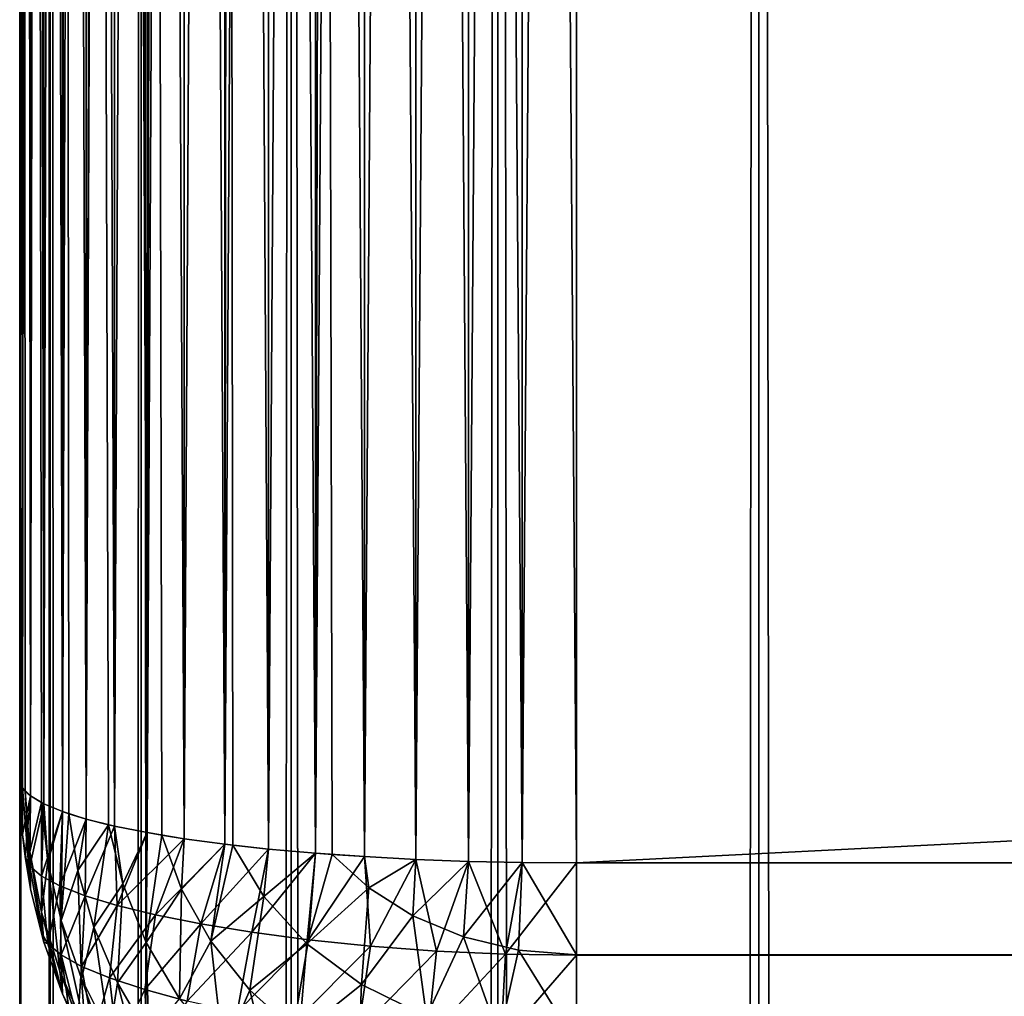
# Model space of a CAD drawing. Extents: x -265 to 265, y 0 to 1027.
# Tile 252 of 396: x -265 to -261.46, y 986.22 to 989.73. Entities that reach past the tile are written whole.
import ezdxf

# ---------------------------------------------------------------- set-up
doc = ezdxf.new("R2010")
doc.units = 0
doc.header["$LTSCALE"] = 65.185185
for name, color, linetype in [('11', 7, 'CONTINUOUS'), ('13', 7, 'CONTINUOUS'), ('14', 7, 'CONTINUOUS'), ('2', 7, 'CONTINUOUS'), ('211', 7, 'CONTINUOUS'), ('212', 7, 'CONTINUOUS'), ('22', 7, 'CONTINUOUS'), ('24', 7, 'CONTINUOUS'), ('4', 7, 'CONTINUOUS'), ('5', 7, 'CONTINUOUS'), ('7', 7, 'CONTINUOUS'), ('8', 7, 'CONTINUOUS')]:
    doc.layers.add(name, color=color, linetype=linetype)

msp = doc.modelspace()

# ---------------------------------------------------------------- linework, layer by layer
at = {"layer": '11', "color": 7, "linetype": 'CONTINUOUS'}
for points in [[(-263.5768, 1013.2873, 24.915), (-263.3875, 986.7057, 24.9621), (-263.3875, 1013.2943, 24.9621), (-263.5768, 1013.2873, 24.915)], [(-263.3875, 1013.2943, 24.9621), (-263.1945, 986.7014, 24.9905), (-263.1945, 1013.2986, 24.9905), (-263.3875, 1013.2943, 24.9621)], [(-263.3875, 986.7057, 24.9621), (-263.1945, 986.7014, 24.9905), (-263.3875, 1013.2943, 24.9621), (-263.3875, 986.7057, 24.9621)], [(-263, 986.7, 25), (-263, 1013.3, 25), (-263.1945, 1013.2986, 24.9905), (-263, 986.7, 25)], [(-263.1945, 986.7014, 24.9905), (-263, 986.7, 25), (-263.1945, 1013.2986, 24.9905), (-263.1945, 986.7014, 24.9905)], [(-264.1058, 1013.25, 24.6665), (-263.9377, 986.735, 24.7666), (-263.9377, 1013.265, 24.7666), (-264.1058, 1013.25, 24.6665)], [(-263.9377, 1013.265, 24.7666), (-263.7608, 986.7226, 24.8497), (-263.7608, 1013.2774, 24.8497), (-263.9377, 1013.265, 24.7666)], [(-263.8774, 986.7304, 24.7973), (-263.7608, 986.7226, 24.8497), (-263.9377, 1013.265, 24.7666), (-263.8774, 986.7304, 24.7973)], [(-263.9377, 986.735, 24.7666), (-263.8774, 986.7304, 24.7973), (-263.9377, 1013.265, 24.7666), (-263.9377, 986.735, 24.7666)], [(-263.7608, 1013.2774, 24.8497), (-263.5768, 986.7127, 24.915), (-263.5768, 1013.2873, 24.915), (-263.7608, 1013.2774, 24.8497)], [(-263.7608, 986.7226, 24.8497), (-263.5768, 986.7127, 24.915), (-263.7608, 1013.2774, 24.8497), (-263.7608, 986.7226, 24.8497)], [(-263.5768, 986.7127, 24.915), (-263.3875, 986.7057, 24.9621), (-263.5768, 1013.2873, 24.915), (-263.5768, 986.7127, 24.915)], [(-264.4093, 1013.2129, 24.4191), (-264.2635, 986.7675, 24.5503), (-264.2635, 1013.2325, 24.5503), (-264.4093, 1013.2129, 24.4191)], [(-264.2635, 1013.2325, 24.5503), (-264.1058, 986.75, 24.6665), (-264.1058, 1013.25, 24.6665), (-264.2635, 1013.2325, 24.5503)], [(-264.2346, 986.764, 24.5734), (-264.1058, 986.75, 24.6665), (-264.2635, 1013.2325, 24.5503), (-264.2346, 986.764, 24.5734)], [(-264.2635, 986.7675, 24.5503), (-264.2346, 986.764, 24.5734), (-264.2635, 1013.2325, 24.5503), (-264.2635, 986.7675, 24.5503)], [(-264.1058, 986.75, 24.6665), (-263.9377, 986.735, 24.7666), (-264.1058, 1013.25, 24.6665), (-264.1058, 986.75, 24.6665)], [(-264.6594, 1013.1675, 24.1164), (-264.5417, 986.8089, 24.274), (-264.5417, 1013.1911, 24.274), (-264.6594, 1013.1675, 24.1164)], [(-264.5417, 1013.1911, 24.274), (-264.4093, 986.7871, 24.4191), (-264.4093, 1013.2129, 24.4191), (-264.5417, 1013.1911, 24.274)], [(-264.4889, 986.7997, 24.3353), (-264.4093, 986.7871, 24.4191), (-264.5417, 1013.1911, 24.274), (-264.4889, 986.7997, 24.3353)], [(-264.5417, 986.8089, 24.274), (-264.4889, 986.7997, 24.3353), (-264.5417, 1013.1911, 24.274), (-264.5417, 986.8089, 24.274)], [(-264.4093, 986.7871, 24.4191), (-264.2635, 986.7675, 24.5503), (-264.4093, 1013.2129, 24.4191), (-264.4093, 986.7871, 24.4191)], [(-264.7611, 1013.1422, 23.9478), (-264.6594, 986.8325, 24.1164), (-264.6594, 1013.1675, 24.1164), (-264.7611, 1013.1422, 23.9478)], [(-264.6594, 986.8325, 24.1164), (-264.5417, 986.8089, 24.274), (-264.6594, 1013.1675, 24.1164), (-264.6594, 986.8325, 24.1164)], [(-264.8459, 1013.1155, 23.7698), (-264.7611, 986.8578, 23.9478), (-264.7611, 1013.1422, 23.9478), (-264.8459, 1013.1155, 23.7698)], [(-264.681, 986.8375, 24.0837), (-264.6594, 986.8325, 24.1164), (-264.7611, 1013.1422, 23.9478), (-264.681, 986.8375, 24.0837)], [(-264.7611, 986.8578, 23.9478), (-264.681, 986.8375, 24.0837), (-264.7611, 1013.1422, 23.9478), (-264.7611, 986.8578, 23.9478)], [(-264.9611, 1013.0589, 23.3927), (-264.9128, 986.9124, 23.5842), (-264.9128, 1013.0876, 23.5842), (-264.9611, 1013.0589, 23.3927)], [(-264.9128, 1013.0876, 23.5842), (-264.8459, 986.8845, 23.7698), (-264.8459, 1013.1155, 23.7698), (-264.9128, 1013.0876, 23.5842)], [(-264.9128, 986.9124, 23.5842), (-264.8459, 986.8845, 23.7698), (-264.9128, 1013.0876, 23.5842), (-264.9128, 986.9124, 23.5842)], [(-264.8232, 986.8767, 23.8221), (-264.7611, 986.8578, 23.9478), (-264.8459, 1013.1155, 23.7698), (-264.8232, 986.8767, 23.8221)], [(-264.8459, 986.8845, 23.7698), (-264.8232, 986.8767, 23.8221), (-264.8459, 1013.1155, 23.7698), (-264.8459, 986.8845, 23.7698)], [(-264.9902, 1013.0296, 23.1973), (-264.9611, 986.9411, 23.3927), (-264.9611, 1013.0589, 23.3927), (-264.9902, 1013.0296, 23.1973)], [(-264.9222, 986.9172, 23.5523), (-264.9128, 986.9124, 23.5842), (-264.9611, 1013.0589, 23.3927), (-264.9222, 986.9172, 23.5523)], [(-264.9611, 986.9411, 23.3927), (-264.9222, 986.9172, 23.5523), (-264.9611, 1013.0589, 23.3927), (-264.9611, 986.9411, 23.3927)], [(-265, 1013, 23), (-264.9902, 986.9704, 23.1973), (-264.9902, 1013.0296, 23.1973), (-265, 1013, 23)], [(-264.9807, 986.9584, 23.2774), (-264.9611, 986.9411, 23.3927), (-264.9902, 1013.0296, 23.1973), (-264.9807, 986.9584, 23.2774)], [(-264.9902, 986.9704, 23.1973), (-264.9807, 986.9584, 23.2774), (-264.9902, 1013.0296, 23.1973), (-264.9902, 986.9704, 23.1973)], [(-265, 1013, 23), (-265, 987, 23), (-264.9902, 986.9704, 23.1973), (-265, 1013, 23)]]:
    msp.add_3dface(points, dxfattribs=at)
at = {"layer": '13', "color": 7, "linetype": 'CONTINUOUS'}
for points in [[(-263.5768, 1013.2873, 15.085), (-263.3875, 1013.2943, 15.0379), (-263.5768, 986.7127, 15.085), (-263.5768, 1013.2873, 15.085)], [(-263.5768, 986.7127, 15.085), (-263.3875, 1013.2943, 15.0379), (-263.3875, 986.7057, 15.0379), (-263.5768, 986.7127, 15.085)], [(-263.3875, 1013.2943, 15.0379), (-263.1945, 1013.2986, 15.0095), (-263.3875, 986.7057, 15.0379), (-263.3875, 1013.2943, 15.0379)], [(-263.3875, 986.7057, 15.0379), (-263.1945, 1013.2986, 15.0095), (-263.1945, 986.7014, 15.0095), (-263.3875, 986.7057, 15.0379)], [(-263, 1013.3, 15), (-263, 986.7, 15), (-263.1945, 986.7014, 15.0095), (-263, 1013.3, 15)], [(-263.1945, 1013.2986, 15.0095), (-263, 1013.3, 15), (-263.1945, 986.7014, 15.0095), (-263.1945, 1013.2986, 15.0095)], [(-264.1058, 1013.25, 15.3335), (-263.9377, 1013.265, 15.2334), (-264.1058, 986.75, 15.3335), (-264.1058, 1013.25, 15.3335)], [(-264.1058, 986.75, 15.3335), (-263.9377, 1013.265, 15.2334), (-263.9377, 986.735, 15.2334), (-264.1058, 986.75, 15.3335)], [(-263.8774, 1013.2696, 15.2027), (-263.7608, 1013.2774, 15.1503), (-263.9377, 986.735, 15.2334), (-263.8774, 1013.2696, 15.2027)], [(-263.9377, 986.735, 15.2334), (-263.7608, 1013.2774, 15.1503), (-263.7608, 986.7226, 15.1503), (-263.9377, 986.735, 15.2334)], [(-263.9377, 1013.265, 15.2334), (-263.8774, 1013.2696, 15.2027), (-263.9377, 986.735, 15.2334), (-263.9377, 1013.265, 15.2334)], [(-263.7608, 1013.2774, 15.1503), (-263.5768, 1013.2873, 15.085), (-263.7608, 986.7226, 15.1503), (-263.7608, 1013.2774, 15.1503)], [(-263.7608, 986.7226, 15.1503), (-263.5768, 1013.2873, 15.085), (-263.5768, 986.7127, 15.085), (-263.7608, 986.7226, 15.1503)], [(-264.4093, 1013.2129, 15.5809), (-264.2635, 1013.2325, 15.4497), (-264.4093, 986.7871, 15.5809), (-264.4093, 1013.2129, 15.5809)], [(-264.4093, 986.7871, 15.5809), (-264.2635, 1013.2325, 15.4497), (-264.2635, 986.7675, 15.4497), (-264.4093, 986.7871, 15.5809)], [(-264.2346, 1013.236, 15.4266), (-264.1058, 1013.25, 15.3335), (-264.2635, 986.7675, 15.4497), (-264.2346, 1013.236, 15.4266)], [(-264.2635, 986.7675, 15.4497), (-264.1058, 1013.25, 15.3335), (-264.1058, 986.75, 15.3335), (-264.2635, 986.7675, 15.4497)], [(-264.2635, 1013.2325, 15.4497), (-264.2346, 1013.236, 15.4266), (-264.2635, 986.7675, 15.4497), (-264.2635, 1013.2325, 15.4497)], [(-264.6594, 1013.1675, 15.8836), (-264.5417, 1013.1911, 15.726), (-264.6594, 986.8325, 15.8836), (-264.6594, 1013.1675, 15.8836)], [(-264.6594, 986.8325, 15.8836), (-264.5417, 1013.1911, 15.726), (-264.5417, 986.8089, 15.726), (-264.6594, 986.8325, 15.8836)], [(-264.4889, 1013.2003, 15.6647), (-264.4093, 1013.2129, 15.5809), (-264.5417, 986.8089, 15.726), (-264.4889, 1013.2003, 15.6647)], [(-264.5417, 986.8089, 15.726), (-264.4093, 1013.2129, 15.5809), (-264.4093, 986.7871, 15.5809), (-264.5417, 986.8089, 15.726)], [(-264.5417, 1013.1911, 15.726), (-264.4889, 1013.2003, 15.6647), (-264.5417, 986.8089, 15.726), (-264.5417, 1013.1911, 15.726)], [(-264.681, 1013.1625, 15.9163), (-264.6594, 1013.1675, 15.8836), (-264.7611, 986.8578, 16.0522), (-264.681, 1013.1625, 15.9163)], [(-264.7611, 986.8578, 16.0522), (-264.6594, 1013.1675, 15.8836), (-264.6594, 986.8325, 15.8836), (-264.7611, 986.8578, 16.0522)], [(-264.7611, 1013.1422, 16.0522), (-264.681, 1013.1625, 15.9163), (-264.7611, 986.8578, 16.0522), (-264.7611, 1013.1422, 16.0522)], [(-264.8232, 1013.1233, 16.1779), (-264.7611, 1013.1422, 16.0522), (-264.8459, 986.8845, 16.2302), (-264.8232, 1013.1233, 16.1779)], [(-264.8459, 986.8845, 16.2302), (-264.7611, 1013.1422, 16.0522), (-264.7611, 986.8578, 16.0522), (-264.8459, 986.8845, 16.2302)], [(-264.8459, 1013.1155, 16.2302), (-264.8232, 1013.1233, 16.1779), (-264.8459, 986.8845, 16.2302), (-264.8459, 1013.1155, 16.2302)], [(-264.9222, 1013.0828, 16.4477), (-264.9128, 1013.0876, 16.4158), (-264.9611, 986.9411, 16.6073), (-264.9222, 1013.0828, 16.4477)], [(-264.9611, 986.9411, 16.6073), (-264.9128, 1013.0876, 16.4158), (-264.9128, 986.9124, 16.4158), (-264.9611, 986.9411, 16.6073)], [(-264.9611, 1013.0589, 16.6073), (-264.9222, 1013.0828, 16.4477), (-264.9611, 986.9411, 16.6073), (-264.9611, 1013.0589, 16.6073)], [(-264.9128, 1013.0876, 16.4158), (-264.8459, 1013.1155, 16.2302), (-264.9128, 986.9124, 16.4158), (-264.9128, 1013.0876, 16.4158)], [(-264.9128, 986.9124, 16.4158), (-264.8459, 1013.1155, 16.2302), (-264.8459, 986.8845, 16.2302), (-264.9128, 986.9124, 16.4158)], [(-264.9807, 1013.0416, 16.7226), (-264.9611, 1013.0589, 16.6073), (-264.9902, 986.9704, 16.8027), (-264.9807, 1013.0416, 16.7226)], [(-264.9902, 986.9704, 16.8027), (-264.9611, 1013.0589, 16.6073), (-264.9611, 986.9411, 16.6073), (-264.9902, 986.9704, 16.8027)], [(-265, 987, 17), (-265, 1013, 17), (-264.9902, 1013.0296, 16.8027), (-265, 987, 17)], [(-265, 987, 17), (-264.9902, 1013.0296, 16.8027), (-264.9902, 986.9704, 16.8027), (-265, 987, 17)], [(-264.9902, 1013.0296, 16.8027), (-264.9807, 1013.0416, 16.7226), (-264.9902, 986.9704, 16.8027), (-264.9902, 1013.0296, 16.8027)]]:
    msp.add_3dface(points, dxfattribs=at)
at = {"layer": '14', "color": 7, "linetype": 'CONTINUOUS'}
for points in [[(-265, 987, 23), (-265, 987, 17), (-264.9902, 986.8027, 16.9704), (-265, 987, 23)], [(-265, 987, 23), (-264.9902, 986.8027, 16.9704), (-264.9902, 986.8027, 23.0296), (-265, 987, 23)], [(-264.9807, 986.7226, 16.9584), (-264.9611, 986.6073, 16.9411), (-264.9902, 986.8027, 23.0296), (-264.9807, 986.7226, 16.9584)], [(-264.9902, 986.8027, 23.0296), (-264.9611, 986.6073, 16.9411), (-264.9611, 986.6073, 23.0589), (-264.9902, 986.8027, 23.0296)], [(-264.9902, 986.8027, 16.9704), (-264.9807, 986.7226, 16.9584), (-264.9902, 986.8027, 23.0296), (-264.9902, 986.8027, 16.9704)], [(-264.9222, 986.4477, 16.9172), (-264.9128, 986.4158, 16.9124), (-264.9611, 986.6073, 23.0589), (-264.9222, 986.4477, 16.9172)], [(-264.9611, 986.6073, 23.0589), (-264.9128, 986.4158, 16.9124), (-264.9128, 986.4158, 23.0876), (-264.9611, 986.6073, 23.0589)], [(-264.9611, 986.6073, 16.9411), (-264.9222, 986.4477, 16.9172), (-264.9611, 986.6073, 23.0589), (-264.9611, 986.6073, 16.9411)], [(-264.9128, 986.4158, 16.9124), (-264.8459, 986.2302, 16.8845), (-264.9128, 986.4158, 23.0876), (-264.9128, 986.4158, 16.9124)], [(-264.9128, 986.4158, 23.0876), (-264.8459, 986.2302, 16.8845), (-264.8459, 986.2302, 23.1155), (-264.9128, 986.4158, 23.0876)], [(-264.8232, 986.1779, 16.8767), (-264.7611, 986.0522, 16.8578), (-264.8459, 986.2302, 23.1155), (-264.8232, 986.1779, 16.8767)], [(-264.8459, 986.2302, 23.1155), (-264.7611, 986.0522, 16.8578), (-264.7611, 986.0522, 23.1422), (-264.8459, 986.2302, 23.1155)], [(-264.8459, 986.2302, 16.8845), (-264.8232, 986.1779, 16.8767), (-264.8459, 986.2302, 23.1155), (-264.8459, 986.2302, 16.8845)]]:
    msp.add_3dface(points, dxfattribs=at)
at = {"layer": '2', "color": 7, "linetype": 'CONTINUOUS'}
for points in [[(-265, 987, 23), (-265, 1013, 23), (-265, 987, 17), (-265, 987, 23)], [(-265, 987, 17), (-265, 1013, 23), (-265, 1013, 17), (-265, 987, 17)]]:
    msp.add_3dface(points, dxfattribs=at)
at = {"layer": '211', "color": 7, "linetype": 'CONTINUOUS'}
for points in [[(-265, 1), (-264.8906, 1, 1.8081), (-265, 1019), (-265, 1)], [(-265, 1019), (-264.8906, 1, 1.8081), (-264.8906, 1019, 1.8081), (-265, 1019)], [(-264.8906, 1, 1.8081), (-264.5641, 1, 3.5897), (-264.8906, 1019, 1.8081), (-264.8906, 1, 1.8081)], [(-264.8906, 1019, 1.8081), (-264.5641, 1, 3.5897), (-264.5641, 1019, 3.5897), (-264.8906, 1019, 1.8081)], [(-264.5641, 1, 3.5897), (-264.0252, 1, 5.3191), (-264.5641, 1019, 3.5897), (-264.5641, 1, 3.5897)], [(-264.5641, 1019, 3.5897), (-264.0252, 1, 5.3191), (-264.0252, 1019, 5.3191), (-264.5641, 1019, 3.5897)], [(-264.0252, 1, 5.3191), (-263.2818, 1, 6.9708), (-264.0252, 1019, 5.3191), (-264.0252, 1, 5.3191)], [(-264.0252, 1019, 5.3191), (-263.2818, 1, 6.9708), (-263.2818, 1019, 6.9708), (-264.0252, 1019, 5.3191)], [(-263.2818, 1, 6.9708), (-262.3448, 1, 8.521), (-263.2818, 1019, 6.9708), (-263.2818, 1, 6.9708)], [(-263.2818, 1019, 6.9708), (-262.3448, 1, 8.521), (-262.3448, 1019, 8.521), (-263.2818, 1019, 6.9708)], [(-262.3448, 1, 8.521), (-261.2277, 1, 9.9468), (-262.3448, 1019, 8.521), (-262.3448, 1, 8.521)], [(-262.3448, 1019, 8.521), (-261.2277, 1, 9.9468), (-261.2277, 1019, 9.9468), (-262.3448, 1019, 8.521)]]:
    msp.add_3dface(points, dxfattribs=at)
at = {"layer": '212', "color": 7, "linetype": 'CONTINUOUS'}
for points in [[(-265, 1), (-265, 1019), (-264.8906, 1019, -1.8081), (-265, 1)], [(-264.8906, 1, -1.8081), (-265, 1), (-264.8906, 1019, -1.8081), (-264.8906, 1, -1.8081)], [(-264.5641, 1, -3.5897), (-264.8906, 1, -1.8081), (-264.5641, 1019, -3.5897), (-264.5641, 1, -3.5897)], [(-264.5641, 1019, -3.5897), (-264.8906, 1, -1.8081), (-264.8906, 1019, -1.8081), (-264.5641, 1019, -3.5897)], [(-264.0252, 1, -5.3191), (-264.5641, 1, -3.5897), (-264.0252, 1019, -5.3191), (-264.0252, 1, -5.3191)], [(-264.0252, 1019, -5.3191), (-264.5641, 1, -3.5897), (-264.5641, 1019, -3.5897), (-264.0252, 1019, -5.3191)], [(-263.2818, 1, -6.9708), (-264.0252, 1, -5.3191), (-263.2818, 1019, -6.9708), (-263.2818, 1, -6.9708)], [(-263.2818, 1019, -6.9708), (-264.0252, 1, -5.3191), (-264.0252, 1019, -5.3191), (-263.2818, 1019, -6.9708)], [(-262.3448, 1, -8.521), (-263.2818, 1, -6.9708), (-262.3448, 1019, -8.521), (-262.3448, 1, -8.521)], [(-262.3448, 1019, -8.521), (-263.2818, 1, -6.9708), (-263.2818, 1019, -6.9708), (-262.3448, 1019, -8.521)], [(-261.2277, 1, -9.9468), (-262.3448, 1, -8.521), (-261.2277, 1019, -9.9468), (-261.2277, 1, -9.9468)], [(-261.2277, 1019, -9.9468), (-262.3448, 1, -8.521), (-262.3448, 1019, -8.521), (-261.2277, 1019, -9.9468)]]:
    msp.add_3dface(points, dxfattribs=at)
at = {"layer": '22', "color": 7, "linetype": 'CONTINUOUS'}
for points in [[(-265, 987, 17), (-264.9902, 986.9704, 16.8027), (-264.9902, 986.8027, 16.9704), (-265, 987, 17)], [(-264.9902, 986.9704, 16.8027), (-264.9611, 986.9411, 16.6073), (-264.9902, 986.8027, 16.9704), (-264.9902, 986.9704, 16.8027)], [(-264.9611, 986.9411, 16.6073), (-264.9807, 986.7226, 16.9584), (-264.9902, 986.8027, 16.9704), (-264.9611, 986.9411, 16.6073)], [(-264.9807, 986.7226, 16.9584), (-264.9611, 986.9411, 16.6073), (-264.9637, 986.6881, 16.7401), (-264.9807, 986.7226, 16.9584)], [(-264.9611, 986.9411, 16.6073), (-264.9128, 986.9124, 16.4158), (-264.9637, 986.6881, 16.7401), (-264.9611, 986.9411, 16.6073)], [(-264.9637, 986.6881, 16.7401), (-264.9128, 986.9124, 16.4158), (-264.9222, 986.6529, 16.5236), (-264.9637, 986.6881, 16.7401)], [(-264.9128, 986.9124, 16.4158), (-264.8459, 986.8845, 16.2302), (-264.9222, 986.6529, 16.5236), (-264.9128, 986.9124, 16.4158)], [(-264.9222, 986.6529, 16.5236), (-264.8459, 986.8845, 16.2302), (-264.8561, 986.6175, 16.3113), (-264.9222, 986.6529, 16.5236)], [(-264.8459, 986.8845, 16.2302), (-264.7611, 986.8578, 16.0522), (-264.8561, 986.6175, 16.3113), (-264.8459, 986.8845, 16.2302)], [(-264.8561, 986.6175, 16.3113), (-264.7611, 986.8578, 16.0522), (-264.7653, 986.5823, 16.1059), (-264.8561, 986.6175, 16.3113)], [(-264.7611, 986.8578, 16.0522), (-264.6594, 986.8325, 15.8836), (-264.7653, 986.5823, 16.1059), (-264.7611, 986.8578, 16.0522)], [(-264.7653, 986.5823, 16.1059), (-264.6594, 986.8325, 15.8836), (-264.6503, 986.5475, 15.9101), (-264.7653, 986.5823, 16.1059)], [(-264.6594, 986.8325, 15.8836), (-264.5417, 986.8089, 15.726), (-264.6503, 986.5475, 15.9101), (-264.6594, 986.8325, 15.8836)], [(-264.5417, 986.8089, 15.726), (-264.4093, 986.7871, 15.5809), (-264.6503, 986.5475, 15.9101), (-264.5417, 986.8089, 15.726)], [(-264.6503, 986.5475, 15.9101), (-264.4093, 986.7871, 15.5809), (-264.5116, 986.5138, 15.7266), (-264.6503, 986.5475, 15.9101)], [(-264.4093, 986.7871, 15.5809), (-264.2635, 986.7675, 15.4497), (-264.5116, 986.5138, 15.7266), (-264.4093, 986.7871, 15.5809)], [(-264.5116, 986.5138, 15.7266), (-264.2635, 986.7675, 15.4497), (-264.3498, 986.4815, 15.5582), (-264.5116, 986.5138, 15.7266)], [(-264.2635, 986.7675, 15.4497), (-264.1058, 986.75, 15.3335), (-264.3498, 986.4815, 15.5582), (-264.2635, 986.7675, 15.4497)], [(-264.3498, 986.4815, 15.5582), (-264.1058, 986.75, 15.3335), (-264.1661, 986.4513, 15.408), (-264.3498, 986.4815, 15.5582)], [(-264.1058, 986.75, 15.3335), (-263.9377, 986.735, 15.2334), (-264.1661, 986.4513, 15.408), (-264.1058, 986.75, 15.3335)], [(-264.1661, 986.4513, 15.408), (-263.9377, 986.735, 15.2334), (-263.962, 986.4242, 15.2789), (-264.1661, 986.4513, 15.408)], [(-263.9377, 986.735, 15.2334), (-263.7608, 986.7226, 15.1503), (-263.962, 986.4242, 15.2789), (-263.9377, 986.735, 15.2334)], [(-264.9611, 986.6073, 16.9411), (-264.9807, 986.7226, 16.9584), (-264.9637, 986.6881, 16.7401), (-264.9611, 986.6073, 16.9411)], [(-263.962, 986.4242, 15.2789), (-263.7608, 986.7226, 15.1503), (-263.7398, 986.4012, 15.1741), (-263.962, 986.4242, 15.2789)], [(-263.7608, 986.7226, 15.1503), (-263.5768, 986.7127, 15.085), (-263.7398, 986.4012, 15.1741), (-263.7608, 986.7226, 15.1503)], [(-263.7398, 986.4012, 15.1741), (-263.5768, 986.7127, 15.085), (-263.5024, 986.3834, 15.0966), (-263.7398, 986.4012, 15.1741)], [(-263.5768, 986.7127, 15.085), (-263.3875, 986.7057, 15.0379), (-263.5024, 986.3834, 15.0966), (-263.5768, 986.7127, 15.085)], [(-263.5024, 986.3834, 15.0966), (-263.3875, 986.7057, 15.0379), (-263.2541, 986.3722, 15.0488), (-263.5024, 986.3834, 15.0966)], [(-263.3875, 986.7057, 15.0379), (-263.1945, 986.7014, 15.0095), (-263.2541, 986.3722, 15.0488), (-263.3875, 986.7057, 15.0379)], [(-263.1945, 986.7014, 15.0095), (-263, 986.7, 15), (-263.2541, 986.3722, 15.0488), (-263.1945, 986.7014, 15.0095)], [(-263, 986.7, 15), (-263, 986.3683, 15.0327), (-263.2541, 986.3722, 15.0488), (-263, 986.7, 15)], [(-264.9222, 986.4477, 16.9172), (-264.9611, 986.6073, 16.9411), (-264.9637, 986.6881, 16.7401), (-264.9222, 986.4477, 16.9172)], [(-264.9222, 986.4477, 16.9172), (-264.9637, 986.6881, 16.7401), (-264.9222, 986.6529, 16.5236), (-264.9222, 986.4477, 16.9172)], [(-264.9222, 986.4477, 16.9172), (-264.9222, 986.6529, 16.5236), (-264.8992, 986.4094, 16.7046), (-264.9222, 986.4477, 16.9172)], [(-264.9222, 986.6529, 16.5236), (-264.8561, 986.6175, 16.3113), (-264.8992, 986.4094, 16.7046), (-264.9222, 986.6529, 16.5236)], [(-264.8992, 986.4094, 16.7046), (-264.8561, 986.6175, 16.3113), (-264.8512, 986.3695, 16.4931), (-264.8992, 986.4094, 16.7046)], [(-264.8561, 986.6175, 16.3113), (-264.7653, 986.5823, 16.1059), (-264.8512, 986.3695, 16.4931), (-264.8561, 986.6175, 16.3113)], [(-264.8512, 986.3695, 16.4931), (-264.7653, 986.5823, 16.1059), (-264.7774, 986.3285, 16.2852), (-264.8512, 986.3695, 16.4931)], [(-264.7653, 986.5823, 16.1059), (-264.6503, 986.5475, 15.9101), (-264.7774, 986.3285, 16.2852), (-264.7653, 986.5823, 16.1059)], [(-264.7774, 986.3285, 16.2852), (-264.6503, 986.5475, 15.9101), (-264.6775, 986.2868, 16.0836), (-264.7774, 986.3285, 16.2852)], [(-264.6503, 986.5475, 15.9101), (-264.5116, 986.5138, 15.7266), (-264.6775, 986.2868, 16.0836), (-264.6503, 986.5475, 15.9101)], [(-264.6775, 986.2868, 16.0836), (-264.5116, 986.5138, 15.7266), (-264.551, 986.245, 15.8916), (-264.6775, 986.2868, 16.0836)], [(-264.5116, 986.5138, 15.7266), (-264.3498, 986.4815, 15.5582), (-264.551, 986.245, 15.8916), (-264.5116, 986.5138, 15.7266)], [(-264.551, 986.245, 15.8916), (-264.3498, 986.4815, 15.5582), (-264.3978, 986.2037, 15.7123), (-264.551, 986.245, 15.8916)], [(-264.3498, 986.4815, 15.5582), (-264.1661, 986.4513, 15.408), (-264.3978, 986.2037, 15.7123), (-264.3498, 986.4815, 15.5582)], [(-264.9128, 986.4158, 16.9124), (-264.9222, 986.4477, 16.9172), (-264.8992, 986.4094, 16.7046), (-264.9128, 986.4158, 16.9124)], [(-264.3978, 986.2037, 15.7123), (-264.1661, 986.4513, 15.408), (-264.2181, 986.1641, 15.5496), (-264.3978, 986.2037, 15.7123)], [(-264.1661, 986.4513, 15.408), (-263.962, 986.4242, 15.2789), (-264.2181, 986.1641, 15.5496), (-264.1661, 986.4513, 15.408)], [(-264.8459, 986.2302, 16.8845), (-264.9128, 986.4158, 16.9124), (-264.8992, 986.4094, 16.7046), (-264.8459, 986.2302, 16.8845)], [(-264.8459, 986.2302, 16.8845), (-264.8992, 986.4094, 16.7046), (-264.8512, 986.3695, 16.4931), (-264.8459, 986.2302, 16.8845)], [(-264.2181, 986.1641, 15.5496), (-263.962, 986.4242, 15.2789), (-264.0129, 986.1274, 15.4075), (-264.2181, 986.1641, 15.5496)], [(-263.962, 986.4242, 15.2789), (-263.7398, 986.4012, 15.1741), (-264.0129, 986.1274, 15.4075), (-263.962, 986.4242, 15.2789)], [(-264.0129, 986.1274, 15.4075), (-263.7398, 986.4012, 15.1741), (-263.7842, 986.0956, 15.2904), (-264.0129, 986.1274, 15.4075)], [(-263.7398, 986.4012, 15.1741), (-263.5024, 986.3834, 15.0966), (-263.7842, 986.0956, 15.2904), (-263.7398, 986.4012, 15.1741)], [(-263.7842, 986.0956, 15.2904), (-263.5024, 986.3834, 15.0966), (-263.5354, 986.0707, 15.2026), (-263.7842, 986.0956, 15.2904)], [(-263.5024, 986.3834, 15.0966), (-263.2541, 986.3722, 15.0488), (-263.5354, 986.0707, 15.2026), (-263.5024, 986.3834, 15.0966)], [(-264.8232, 986.1779, 16.8767), (-264.8459, 986.2302, 16.8845), (-264.8512, 986.3695, 16.4931), (-264.8232, 986.1779, 16.8767)], [(-264.8232, 986.1779, 16.8767), (-264.8512, 986.3695, 16.4931), (-264.7915, 986.1341, 16.6723), (-264.8232, 986.1779, 16.8767)], [(-264.8512, 986.3695, 16.4931), (-264.7774, 986.3285, 16.2852), (-264.7915, 986.1341, 16.6723), (-264.8512, 986.3695, 16.4931)], [(-263.5354, 986.0707, 15.2026), (-263.2541, 986.3722, 15.0488), (-263.2717, 986.0547, 15.148), (-263.5354, 986.0707, 15.2026)], [(-263.2541, 986.3722, 15.0488), (-263, 986.3683, 15.0327), (-263.2717, 986.0547, 15.148), (-263.2541, 986.3722, 15.0488)], [(-263, 986.3683, 15.0327), (-263, 986.0491, 15.1295), (-263.2717, 986.0547, 15.148), (-263, 986.3683, 15.0327)], [(-264.7915, 986.1341, 16.6723), (-264.7774, 986.3285, 16.2852), (-264.7337, 986.0879, 16.4692), (-264.7915, 986.1341, 16.6723)], [(-264.7774, 986.3285, 16.2852), (-264.6775, 986.2868, 16.0836), (-264.7337, 986.0879, 16.4692), (-264.7774, 986.3285, 16.2852)], [(-264.7337, 986.0879, 16.4692), (-264.6775, 986.2868, 16.0836), (-264.6488, 986.04, 16.2696), (-264.7337, 986.0879, 16.4692)], [(-264.6775, 986.2868, 16.0836), (-264.551, 986.245, 15.8916), (-264.6488, 986.04, 16.2696), (-264.6775, 986.2868, 16.0836)], [(-264.6488, 986.04, 16.2696), (-264.551, 986.245, 15.8916), (-264.5358, 985.9912, 16.077), (-264.6488, 986.04, 16.2696)], [(-264.551, 986.245, 15.8916), (-264.3978, 986.2037, 15.7123), (-264.5358, 985.9912, 16.077), (-264.551, 986.245, 15.8916)]]:
    msp.add_3dface(points, dxfattribs=at)
at = {"layer": '24', "color": 7, "linetype": 'CONTINUOUS'}
for points in [[(-265, 987, 23), (-264.9902, 986.8027, 23.0296), (-264.9902, 986.9704, 23.1973), (-265, 987, 23)], [(-264.9902, 986.8027, 23.0296), (-264.9611, 986.6073, 23.0589), (-264.9902, 986.9704, 23.1973), (-264.9902, 986.8027, 23.0296)], [(-264.9611, 986.6073, 23.0589), (-264.9807, 986.9584, 23.2774), (-264.9902, 986.9704, 23.1973), (-264.9611, 986.6073, 23.0589)], [(-264.9807, 986.9584, 23.2774), (-264.9611, 986.6073, 23.0589), (-264.9637, 986.7401, 23.3119), (-264.9807, 986.9584, 23.2774)], [(-264.9611, 986.9411, 23.3927), (-264.9807, 986.9584, 23.2774), (-264.9637, 986.7401, 23.3119), (-264.9611, 986.9411, 23.3927)], [(-264.9222, 986.9172, 23.5523), (-264.9611, 986.9411, 23.3927), (-264.9637, 986.7401, 23.3119), (-264.9222, 986.9172, 23.5523)], [(-264.9222, 986.9172, 23.5523), (-264.9637, 986.7401, 23.3119), (-264.9222, 986.5236, 23.3471), (-264.9222, 986.9172, 23.5523)], [(-264.9128, 986.9124, 23.5842), (-264.9222, 986.9172, 23.5523), (-264.8992, 986.7046, 23.5906), (-264.9128, 986.9124, 23.5842)], [(-264.9222, 986.9172, 23.5523), (-264.9222, 986.5236, 23.3471), (-264.8992, 986.7046, 23.5906), (-264.9222, 986.9172, 23.5523)], [(-264.8459, 986.8845, 23.7698), (-264.9128, 986.9124, 23.5842), (-264.8992, 986.7046, 23.5906), (-264.8459, 986.8845, 23.7698)], [(-264.8459, 986.8845, 23.7698), (-264.8992, 986.7046, 23.5906), (-264.8512, 986.4931, 23.6305), (-264.8459, 986.8845, 23.7698)], [(-264.8232, 986.8767, 23.8221), (-264.8459, 986.8845, 23.7698), (-264.8512, 986.4931, 23.6305), (-264.8232, 986.8767, 23.8221)], [(-264.8232, 986.8767, 23.8221), (-264.8512, 986.4931, 23.6305), (-264.7915, 986.6723, 23.8659), (-264.8232, 986.8767, 23.8221)], [(-264.7611, 986.8578, 23.9478), (-264.8232, 986.8767, 23.8221), (-264.7915, 986.6723, 23.8659), (-264.7611, 986.8578, 23.9478)], [(-264.681, 986.8375, 24.0837), (-264.7611, 986.8578, 23.9478), (-264.7915, 986.6723, 23.8659), (-264.681, 986.8375, 24.0837)], [(-264.681, 986.8375, 24.0837), (-264.7915, 986.6723, 23.8659), (-264.7337, 986.4692, 23.9121), (-264.681, 986.8375, 24.0837)], [(-264.681, 986.8375, 24.0837), (-264.7337, 986.4692, 23.9121), (-264.63, 986.6247, 24.1396), (-264.681, 986.8375, 24.0837)], [(-264.6594, 986.8325, 24.1164), (-264.681, 986.8375, 24.0837), (-264.63, 986.6247, 24.1396), (-264.6594, 986.8325, 24.1164)], [(-264.5417, 986.8089, 24.274), (-264.6594, 986.8325, 24.1164), (-264.63, 986.6247, 24.1396), (-264.5417, 986.8089, 24.274)], [(-264.5417, 986.8089, 24.274), (-264.63, 986.6247, 24.1396), (-264.5456, 986.4147, 24.1984), (-264.5417, 986.8089, 24.274)], [(-264.4889, 986.7997, 24.3353), (-264.5417, 986.8089, 24.274), (-264.5456, 986.4147, 24.1984), (-264.4889, 986.7997, 24.3353)], [(-264.4889, 986.7997, 24.3353), (-264.5456, 986.4147, 24.1984), (-264.4184, 986.6064, 24.397), (-264.4889, 986.7997, 24.3353)], [(-264.4093, 986.7871, 24.4191), (-264.4889, 986.7997, 24.3353), (-264.4184, 986.6064, 24.397), (-264.4093, 986.7871, 24.4191)], [(-264.2635, 986.7675, 24.5503), (-264.4093, 986.7871, 24.4191), (-264.4184, 986.6064, 24.397), (-264.2635, 986.7675, 24.5503)], [(-264.2635, 986.7675, 24.5503), (-264.4184, 986.6064, 24.397), (-264.3134, 986.4194, 24.4605), (-264.2635, 986.7675, 24.5503)], [(-264.2346, 986.764, 24.5734), (-264.2635, 986.7675, 24.5503), (-264.3134, 986.4194, 24.4605), (-264.2346, 986.764, 24.5734)], [(-264.2346, 986.764, 24.5734), (-264.3134, 986.4194, 24.4605), (-264.1224, 986.5791, 24.6451), (-264.2346, 986.764, 24.5734)], [(-264.1058, 986.75, 24.6665), (-264.2346, 986.764, 24.5734), (-264.1224, 986.5791, 24.6451), (-264.1058, 986.75, 24.6665)], [(-264.9611, 986.6073, 23.0589), (-264.9128, 986.4158, 23.0876), (-264.9637, 986.7401, 23.3119), (-264.9611, 986.6073, 23.0589)], [(-264.9637, 986.7401, 23.3119), (-264.9128, 986.4158, 23.0876), (-264.9222, 986.5236, 23.3471), (-264.9637, 986.7401, 23.3119)], [(-263.9377, 986.735, 24.7666), (-264.1058, 986.75, 24.6665), (-264.1224, 986.5791, 24.6451), (-263.9377, 986.735, 24.7666)], [(-263.9377, 986.735, 24.7666), (-264.1224, 986.5791, 24.6451), (-263.9678, 986.4095, 24.7145), (-263.9377, 986.735, 24.7666)], [(-263.8774, 986.7304, 24.7973), (-263.9377, 986.735, 24.7666), (-263.9678, 986.4095, 24.7145), (-263.8774, 986.7304, 24.7973)], [(-263.8774, 986.7304, 24.7973), (-263.9678, 986.4095, 24.7145), (-263.746, 986.6101, 24.8518), (-263.8774, 986.7304, 24.7973)], [(-263.7608, 986.7226, 24.8497), (-263.8774, 986.7304, 24.7973), (-263.746, 986.6101, 24.8518), (-263.7608, 986.7226, 24.8497)], [(-264.9222, 986.5236, 23.3471), (-264.8561, 986.3113, 23.3825), (-264.8992, 986.7046, 23.5906), (-264.9222, 986.5236, 23.3471)], [(-264.8992, 986.7046, 23.5906), (-264.8561, 986.3113, 23.3825), (-264.8512, 986.4931, 23.6305), (-264.8992, 986.7046, 23.5906)], [(-263.5768, 986.7127, 24.915), (-263.7608, 986.7226, 24.8497), (-263.746, 986.6101, 24.8518), (-263.5768, 986.7127, 24.915)], [(-263.5768, 986.7127, 24.915), (-263.746, 986.6101, 24.8518), (-263.5873, 986.5104, 24.8993), (-263.5768, 986.7127, 24.915)], [(-263.3875, 986.7057, 24.9621), (-263.5768, 986.7127, 24.915), (-263.5873, 986.5104, 24.8993), (-263.3875, 986.7057, 24.9621)], [(-263.3875, 986.7057, 24.9621), (-263.5873, 986.5104, 24.8993), (-263.4057, 986.4344, 24.9362), (-263.3875, 986.7057, 24.9621)], [(-263.1945, 986.7014, 24.9905), (-263.3875, 986.7057, 24.9621), (-263.4057, 986.4344, 24.9362), (-263.1945, 986.7014, 24.9905)], [(-263.1945, 986.7014, 24.9905), (-263.4057, 986.4344, 24.9362), (-263.2074, 986.3866, 24.9597), (-263.1945, 986.7014, 24.9905)], [(-263, 986.3703, 24.9677), (-263.1945, 986.7014, 24.9905), (-263.2074, 986.3866, 24.9597), (-263, 986.3703, 24.9677)], [(-263, 986.3703, 24.9677), (-263, 986.7, 25), (-263.1945, 986.7014, 24.9905), (-263, 986.3703, 24.9677)], [(-264.8512, 986.4931, 23.6305), (-264.7774, 986.2852, 23.6715), (-264.7915, 986.6723, 23.8659), (-264.8512, 986.4931, 23.6305)], [(-264.7915, 986.6723, 23.8659), (-264.7774, 986.2852, 23.6715), (-264.7337, 986.4692, 23.9121), (-264.7915, 986.6723, 23.8659)], [(-264.7337, 986.4692, 23.9121), (-264.6488, 986.2696, 23.96), (-264.63, 986.6247, 24.1396), (-264.7337, 986.4692, 23.9121)], [(-264.63, 986.6247, 24.1396), (-264.6488, 986.2696, 23.96), (-264.5456, 986.4147, 24.1984), (-264.63, 986.6247, 24.1396)], [(-264.5456, 986.4147, 24.1984), (-264.4259, 986.2118, 24.2586), (-264.4184, 986.6064, 24.397), (-264.5456, 986.4147, 24.1984)], [(-264.4184, 986.6064, 24.397), (-264.4259, 986.2118, 24.2586), (-264.3134, 986.4194, 24.4605), (-264.4184, 986.6064, 24.397)], [(-263.9678, 986.4095, 24.7145), (-263.772, 986.263, 24.7769), (-263.746, 986.6101, 24.8518), (-263.9678, 986.4095, 24.7145)], [(-263.746, 986.6101, 24.8518), (-263.772, 986.263, 24.7769), (-263.5873, 986.5104, 24.8993), (-263.746, 986.6101, 24.8518)], [(-264.3134, 986.4194, 24.4605), (-264.1729, 986.2431, 24.5234), (-264.1224, 986.5791, 24.6451), (-264.3134, 986.4194, 24.4605)], [(-264.1224, 986.5791, 24.6451), (-264.1729, 986.2431, 24.5234), (-263.9678, 986.4095, 24.7145), (-264.1224, 986.5791, 24.6451)], [(-264.9128, 986.4158, 23.0876), (-264.8459, 986.2302, 23.1155), (-264.9222, 986.5236, 23.3471), (-264.9128, 986.4158, 23.0876)], [(-264.9222, 986.5236, 23.3471), (-264.8459, 986.2302, 23.1155), (-264.8561, 986.3113, 23.3825), (-264.9222, 986.5236, 23.3471)], [(-264.8561, 986.3113, 23.3825), (-264.7653, 986.1059, 23.4177), (-264.8512, 986.4931, 23.6305), (-264.8561, 986.3113, 23.3825)], [(-264.8512, 986.4931, 23.6305), (-264.7653, 986.1059, 23.4177), (-264.7774, 986.2852, 23.6715), (-264.8512, 986.4931, 23.6305)], [(-263.772, 986.263, 24.7769), (-263.539, 986.1489, 24.827), (-263.5873, 986.5104, 24.8993), (-263.772, 986.263, 24.7769)], [(-263.5873, 986.5104, 24.8993), (-263.539, 986.1489, 24.827), (-263.4057, 986.4344, 24.9362), (-263.5873, 986.5104, 24.8993)], [(-264.7774, 986.2852, 23.6715), (-264.6775, 986.0836, 23.7132), (-264.7337, 986.4692, 23.9121), (-264.7774, 986.2852, 23.6715)], [(-264.7337, 986.4692, 23.9121), (-264.6775, 986.0836, 23.7132), (-264.6488, 986.2696, 23.96), (-264.7337, 986.4692, 23.9121)], [(-264.6488, 986.2696, 23.96), (-264.5358, 986.077, 24.0088), (-264.5456, 986.4147, 24.1984), (-264.6488, 986.2696, 23.96)], [(-264.5456, 986.4147, 24.1984), (-264.5358, 986.077, 24.0088), (-264.4259, 986.2118, 24.2586), (-264.5456, 986.4147, 24.1984)], [(-264.4259, 986.2118, 24.2586), (-264.2695, 986.0214, 24.3184), (-264.3134, 986.4194, 24.4605), (-264.4259, 986.2118, 24.2586)], [(-264.3134, 986.4194, 24.4605), (-264.2695, 986.0214, 24.3184), (-264.1729, 986.2431, 24.5234), (-264.3134, 986.4194, 24.4605)], [(-264.1729, 986.2431, 24.5234), (-263.9962, 986.0837, 24.583), (-263.9678, 986.4095, 24.7145), (-264.1729, 986.2431, 24.5234)], [(-263.9678, 986.4095, 24.7145), (-263.9962, 986.0837, 24.583), (-263.772, 986.263, 24.7769), (-263.9678, 986.4095, 24.7145)], [(-263.539, 986.1489, 24.827), (-263.2774, 986.076, 24.8598), (-263.4057, 986.4344, 24.9362), (-263.539, 986.1489, 24.827)], [(-263.4057, 986.4344, 24.9362), (-263.2774, 986.076, 24.8598), (-263.2074, 986.3866, 24.9597), (-263.4057, 986.4344, 24.9362)], [(-263.2774, 986.076, 24.8598), (-263, 986.051, 24.8712), (-263.2074, 986.3866, 24.9597), (-263.2774, 986.076, 24.8598)], [(-263, 986.051, 24.8712), (-263, 986.3703, 24.9677), (-263.2074, 986.3866, 24.9597), (-263, 986.051, 24.8712)], [(-264.8459, 986.2302, 23.1155), (-264.7611, 986.0522, 23.1422), (-264.8561, 986.3113, 23.3825), (-264.8459, 986.2302, 23.1155)], [(-264.8561, 986.3113, 23.3825), (-264.7611, 986.0522, 23.1422), (-264.7653, 986.1059, 23.4177), (-264.8561, 986.3113, 23.3825)], [(-264.7653, 986.1059, 23.4177), (-264.6503, 985.9101, 23.4525), (-264.7774, 986.2852, 23.6715), (-264.7653, 986.1059, 23.4177)], [(-264.7774, 986.2852, 23.6715), (-264.6503, 985.9101, 23.4525), (-264.6775, 986.0836, 23.7132), (-264.7774, 986.2852, 23.6715)], [(-264.6775, 986.0836, 23.7132), (-264.551, 985.8916, 23.755), (-264.6488, 986.2696, 23.96), (-264.6775, 986.0836, 23.7132)], [(-264.6488, 986.2696, 23.96), (-264.551, 985.8916, 23.755), (-264.5358, 986.077, 24.0088), (-264.6488, 986.2696, 23.96)], [(-264.2695, 986.0214, 24.3184), (-264.0759, 985.8498, 24.3755), (-264.1729, 986.2431, 24.5234), (-264.2695, 986.0214, 24.3184)], [(-264.1729, 986.2431, 24.5234), (-264.0759, 985.8498, 24.3755), (-263.9962, 986.0837, 24.583), (-264.1729, 986.2431, 24.5234)], [(-263.9962, 986.0837, 24.583), (-263.7849, 985.9484, 24.6358), (-263.772, 986.263, 24.7769), (-263.9962, 986.0837, 24.583)], [(-263.772, 986.263, 24.7769), (-263.7849, 985.9484, 24.6358), (-263.539, 986.1489, 24.827), (-263.772, 986.263, 24.7769)]]:
    msp.add_3dface(points, dxfattribs=at)
at = {"layer": '4', "color": 7, "linetype": 'CONTINUOUS'}
for points in [[(-263, 1013.3, 15), (263, 1013.3, 15), (-263, 986.7, 15), (-263, 1013.3, 15)], [(-263, 986.7, 15), (263, 1013.3, 15), (263, 986.7, 15), (-263, 986.7, 15)]]:
    msp.add_3dface(points, dxfattribs=at)
at = {"layer": '5', "color": 7, "linetype": 'CONTINUOUS'}
for points in [[(-263, 986.7, 15), (263, 986.7, 15), (263, 986.3703, 15.0323), (-263, 986.7, 15)], [(-263, 986.3683, 15.0327), (-263, 986.7, 15), (263, 986.3703, 15.0323), (-263, 986.3683, 15.0327)], [(263, 986.051, 15.1288), (-263, 986.3683, 15.0327), (263, 986.3703, 15.0323), (263, 986.051, 15.1288)], [(-263, 986.0491, 15.1295), (-263, 986.3683, 15.0327), (263, 986.051, 15.1288), (-263, 986.0491, 15.1295)]]:
    msp.add_3dface(points, dxfattribs=at)
at = {"layer": '7', "color": 7, "linetype": 'CONTINUOUS'}
for points in [[(-263, 986.7, 25), (-263, 986.3703, 24.9677), (263, 986.7, 25), (-263, 986.7, 25)], [(263, 986.7, 25), (-263, 986.3703, 24.9677), (263, 986.3683, 24.9673), (263, 986.7, 25)], [(-263, 986.3703, 24.9677), (-263, 986.051, 24.8712), (263, 986.3683, 24.9673), (-263, 986.3703, 24.9677)], [(263, 986.3683, 24.9673), (-263, 986.051, 24.8712), (263, 986.0491, 24.8705), (263, 986.3683, 24.9673)]]:
    msp.add_3dface(points, dxfattribs=at)
at = {"layer": '8', "color": 7, "linetype": 'CONTINUOUS'}
for points in [[(-263, 986.7, 25), (263, 986.7, 25), (-263, 1013.3, 25), (-263, 986.7, 25)], [(-263, 1013.3, 25), (263, 986.7, 25), (263, 1013.3, 25), (-263, 1013.3, 25)]]:
    msp.add_3dface(points, dxfattribs=at)

doc.saveas('drawing.dxf')
